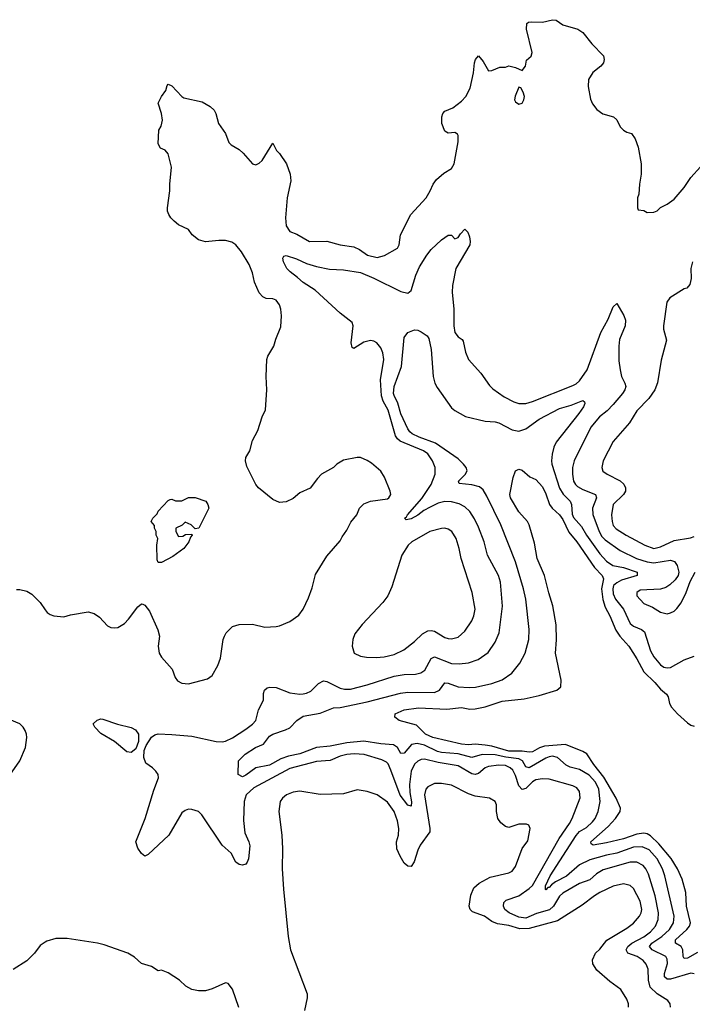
# Model space of a CAD drawing. Header units: inches. Extents: x 1934316 to 2140091, y 524953 to 667329.
# Tile 284 of 384: x 2049848 to 2053839, y 621567 to 627406. Entities that reach past the tile are written whole.
import ezdxf

# ---------------------------------------------------------------- set-up
doc = ezdxf.new("R2010")
doc.units = ezdxf.units.IN
doc.header["$MEASUREMENT"] = 0
doc.layers.add('C0642', color=7, linetype='Continuous')
doc.layers.add('C0652', color=7, linetype='Continuous')

msp = doc.modelspace()

# ---------------------------------------------------------------- linework, layer by layer
at = {"layer": 'C0642', "color": 5, "elevation": 280}
for points in [[(2049830, 624026), (2049850, 624026.8), (2049890, 624017.3), (2049919.9, 623999.9), (2049970.5, 623950.5), (2050000, 623906.9)], [(2049790, 622926), (2049849.5, 623010.5), (2049882, 623090), (2049891.6, 623150), (2049889.5, 623170), (2049880.7, 623190), (2049869.4, 623210), (2049849.7, 623229.7), (2049750, 623272.6)], [(2050000, 621935.3), (2049970, 621915.3), (2049936, 621870), (2049890, 621826), (2049810, 621773.2)]]:
    msp.add_lwpolyline(points, dxfattribs=at)
at = {"layer": 'C0652', "color": 5}
for points, elevation in [([(2050000, 623906.9), (2050010.9, 623890.9), (2050030, 623878), (2050051.1, 623871.1), (2050110, 623864.7), (2050150, 623876), (2050254.4, 623894.4), (2050290, 623884.7), (2050322, 623862), (2050370, 623811.3), (2050390, 623801), (2050410, 623798.8), (2050430, 623801), (2050470, 623826), (2050494, 623850), (2050550, 623924.7), (2050570, 623942), (2050579.6, 623939.6), (2050590, 623934), (2050618.8, 623898.8), (2050668.3, 623788.3), (2050678, 623750), (2050670.7, 623690), (2050674.8, 623650), (2050690, 623626), (2050753.7, 623553.7), (2050770, 623506), (2050785.1, 623485.1), (2050810, 623470.7), (2050850, 623467.3), (2050962.5, 623497.5), (2050990, 623516), (2051023.3, 623576.7), (2051040.1, 623619.9), (2051056.2, 623730), (2051062.9, 623750), (2051072.3, 623770), (2051110, 623807.3), (2051150, 623819.1), (2051230, 623821), (2051303.5, 623803.5), (2051370, 623806.8), (2051390, 623811.3), (2051450, 623838), (2051504.7, 623875.3), (2051529.4, 623910.6), (2051561.6, 623978.4), (2051582.8, 624037.2), (2051603.8, 624116.2), (2051670, 624224.7), (2051750, 624316), (2051761, 624339), (2051790, 624378), (2051813.8, 624426.2), (2051848.7, 624470), (2051864, 624510), (2051890, 624534.8), (2051929.4, 624550.6), (2052030, 624564.9), (2052039, 624570), (2052049.2, 624590), (2052046, 624610), (2052012.5, 624692.5), (2051990, 624728.7), (2051935.9, 624775.9), (2051910, 624792.7), (2051870, 624809.2), (2051850, 624809.2), (2051770, 624793.2), (2051730.7, 624769.3), (2051710.5, 624749.5), (2051638, 624710), (2051614.4, 624685.6), (2051572.5, 624627.5), (2051510, 624599.5), (2051470, 624566), (2051430, 624546.6), (2051390, 624543.7), (2051350, 624560.9), (2051266, 624630), (2051249.4, 624650), (2051196.6, 624756.6), (2051187, 624790), (2051189.4, 624810), (2051213.2, 624850), (2051229.5, 624910), (2051260.7, 624970), (2051287.3, 625050), (2051307.3, 625092.7), (2051314.5, 625210), (2051309.6, 625290), (2051314.5, 625390), (2051320.7, 625410), (2051357, 625470), (2051367.9, 625512.1), (2051396.6, 625583.4), (2051400.9, 625650), (2051397, 625690), (2051390, 625714), (2051370, 625742.7), (2051350, 625749.5), (2051310, 625752.3), (2051290, 625762.7), (2051270, 625786.6), (2051240.4, 625850), (2051230, 625904), (2051210, 625954), (2051164.5, 626030), (2051129.7, 626069.7), (2051106.2, 626086.2), (2051070, 626095.6), (2051030, 626096.9), (2050950, 626088.2), (2050910, 626099.6), (2050872.3, 626130), (2050850, 626161.2), (2050790, 626189.4), (2050765.2, 626210), (2050745.2, 626230), (2050733.2, 626250), (2050725.2, 626270), (2050725.2, 626290), (2050739.5, 626390), (2050738.7, 626430), (2050749.6, 626530.4), (2050729.4, 626610), (2050711.4, 626631.4), (2050683.3, 626643.3), (2050669.3, 626670), (2050673.2, 626750), (2050686.8, 626773.2), (2050695.1, 626810), (2050689.4, 626849.4), (2050669, 626910), (2050689.2, 626950), (2050715.1, 626984.9), (2050723.9, 627016.1), (2050730, 627022.8), (2050750, 627012.4), (2050810, 626950.3), (2050822.8, 626942.8), (2050930, 626918.7), (2050979.1, 626890), (2051002, 626870), (2051012.7, 626850), (2051028, 626790), (2051068.7, 626730), (2051090, 626677.1), (2051103.1, 626663.1), (2051150, 626636), (2051174.9, 626614.9), (2051230, 626550.6), (2051250, 626544.9), (2051270, 626554), (2051286, 626570), (2051350, 626674), (2051371.3, 626630), (2051390, 626611.3), (2051430.4, 626550.4), (2051453.4, 626490), (2051456.9, 626450), (2051435.7, 626350), (2051426.1, 626230), (2051430, 626184), (2051450, 626149), (2051493, 626133), (2051566.8, 626090), (2051670, 626093), (2051750, 626070.6), (2051830, 626058.4), (2051863.8, 626043.8), (2051910.8, 626010), (2051970, 625995.8), (2052012.3, 626007.7), (2052089.3, 626050), (2052099.5, 626070), (2052107, 626130), (2052169.5, 626250), (2052259.3, 626350), (2052283.7, 626390), (2052300.9, 626430), (2052321.4, 626458.5), (2052365.3, 626494.7), (2052410, 626523.8), (2052426, 626550), (2052450, 626682), (2052450, 626718), (2052446.3, 626726.3), (2052430, 626737.2), (2052390, 626733.2), (2052370, 626745.2), (2052352.3, 626790), (2052352.3, 626830), (2052359.3, 626850), (2052370, 626862.8), (2052418, 626882), (2052470, 626922.8), (2052495.1, 626950), (2052520.7, 626999.3), (2052539.7, 627090), (2052546, 627150), (2052553.2, 627170), (2052570.6, 627190.6), (2052597.3, 627157.3), (2052630, 627102), (2052650, 627104.7), (2052696.4, 627123.6), (2052730, 627124.7), (2052750, 627131.3), (2052790, 627122), (2052830, 627104.7), (2052848.7, 627130), (2052854, 627166), (2052882, 627190), (2052888.7, 627210), (2052854, 627350), (2052856.4, 627383.6), (2052866, 627390), (2052886.6, 627393.4), (2052950, 627390.5), (2053010, 627405.5), (2053030, 627403), (2053070, 627374.9), (2053158.8, 627350), (2053190, 627330.4), (2053243, 627263), (2053311.3, 627191.3), (2053316.5, 627170), (2053311.1, 627148.9), (2053295.8, 627130), (2053248, 627092), (2053223.7, 627050), (2053221.3, 627010), (2053233.8, 626933.8), (2053246.1, 626906.1), (2053272.1, 626872.1), (2053308.1, 626848.1), (2053371, 626830), (2053390, 626811), (2053410.8, 626770), (2053430, 626750.8), (2053450, 626738.8), (2053478, 626730), (2053499.9, 626699.9), (2053517.3, 626650), (2053536, 626550), (2053536, 626490), (2053524.7, 626430), (2053522, 626370), (2053514, 626350), (2053514, 626290), (2053518, 626278), (2053550, 626274), (2053570, 626262), (2053610, 626264.7), (2053630, 626272), (2053649, 626291), (2053690, 626311.3), (2053730, 626341), (2053789.5, 626410.5), (2053829.6, 626470.4), (2053886.2, 626533.8)], 280), ([(2053709.8, 621549.8), (2053707.1, 621570), (2053693.3, 621590), (2053630, 621629.8), (2053588.7, 621668.7), (2053577.9, 621710), (2053576.4, 621776.4), (2053564.8, 621804.8), (2053547.8, 621827.8), (2053512.2, 621850), (2053455.3, 621870), (2053445.4, 621890), (2053456.5, 621910), (2053480.5, 621930), (2053550, 621967.7), (2053590, 621996.6), (2053619.4, 622030), (2053635.7, 622070), (2053638.6, 622110), (2053618.7, 622210), (2053578.8, 622338.8), (2053563.2, 622370), (2053546.6, 622390), (2053510, 622410.4), (2053470, 622409.9), (2053310, 622363.7), (2053270, 622341.2), (2053230, 622304.5), (2053170, 622283.2), (2053070, 622226.9), (2053050, 622208.5), (2053015.1, 622150), (2052992.2, 622127.8), (2052914.6, 622105.4), (2052850, 622078.8), (2052810, 622084.2), (2052751.8, 622110), (2052727.2, 622130), (2052718.1, 622150), (2052720.8, 622170), (2052735.2, 622184.8), (2052808.6, 622211.4), (2052870, 622253.3), (2052890, 622272.3), (2053048.9, 622551.1), (2053110, 622639.6), (2053126.8, 622670), (2053172.5, 622792.5), (2053169.8, 622830), (2053153.1, 622850), (2053130, 622862.4), (2052990, 622902.1), (2052950, 622905), (2052910, 622897.5), (2052890, 622885.6), (2052850, 622846.4), (2052830, 622841.2), (2052810, 622863.1), (2052790, 622924.8), (2052774.8, 622954.8), (2052758.6, 622970), (2052730, 622982.3), (2052690, 622986.2), (2052630, 622977), (2052610, 622968.7), (2052570, 622936.1), (2052550, 622929.3), (2052530, 622934.8), (2052450, 622980.8), (2052330, 623000.6), (2052250, 623019.9), (2052230, 623018.4), (2052210, 623009.2), (2052190, 622991.2), (2052170, 622949.6), (2052160.4, 622870), (2052162.9, 622822.9), (2052172.6, 622767.4), (2052170, 622741.6), (2052150, 622747.6), (2052106.4, 622806.4), (2052050, 622956.4), (2052033.5, 622993.5), (2052023.9, 623003.9), (2051996.8, 623016.8), (2051891.9, 623048.1), (2051831.9, 623051.9), (2051790, 623049.3), (2051750, 623038.8), (2051690, 623012), (2051610, 623007), (2051450, 622964.5), (2051238.2, 622850), (2051192.5, 622810), (2051180.4, 622770), (2051176.2, 622656.2), (2051184.2, 622584.2), (2051208, 622530), (2051213.6, 622506.4), (2051204.9, 622430), (2051198.8, 622410), (2051190, 622399), (2051170, 622393.2), (2051150, 622396), (2051130, 622409.4), (2051103.5, 622463.5), (2051050, 622511.6), (2050929.4, 622690), (2050909.6, 622709.7), (2050870, 622722.9), (2050850, 622723.6), (2050830, 622716.9), (2050810, 622702), (2050732.4, 622570), (2050610, 622455.1), (2050590, 622446), (2050570, 622461.2), (2050550, 622492.7), (2050536.9, 622530), (2050592.3, 622670), (2050643.8, 622836.2), (2050671.6, 622910), (2050669.7, 622930), (2050656.4, 622950), (2050636.4, 622970), (2050597.5, 622997.4), (2050584.5, 623030), (2050587.4, 623072.6), (2050598, 623102), (2050629.5, 623150.5), (2050650, 623166), (2050670, 623170.1), (2050750, 623167), (2050870, 623157), (2051014.7, 623125.3), (2051050, 623124.1), (2051070, 623128.4), (2051110, 623146.5), (2051190, 623199.3), (2051230, 623227.7), (2051250, 623249.2), (2051265.8, 623314.2), (2051294, 623370), (2051295, 623410), (2051300.7, 623430), (2051316.9, 623443.1), (2051332.3, 623447.7), (2051370, 623446.6), (2051450, 623414.5), (2051510, 623406.2), (2051530, 623408.2), (2051550, 623411.6), (2051576.5, 623423.5), (2051621.7, 623470), (2051650, 623485), (2051670, 623481.8), (2051750, 623441.2), (2051776.1, 623436.1), (2051810, 623436.8), (2051910, 623460.8), (2052070, 623512.4), (2052130, 623521.9), (2052195.8, 623524.2), (2052227.9, 623532.1), (2052251.4, 623548.6), (2052290, 623617.3), (2052310, 623627.7), (2052410, 623587.6), (2052454.5, 623585.5), (2052510, 623592.5), (2052568.6, 623611.4), (2052627.1, 623652.9), (2052670, 623714), (2052693.2, 623770), (2052712.1, 623927.9), (2052700.3, 624070), (2052688.6, 624110), (2052623.7, 624230), (2052602.9, 624310), (2052570, 624396.3), (2052546.7, 624446.7), (2052518.8, 624490), (2052490, 624517.4), (2052455.8, 624535.8), (2052410, 624547.3), (2052370, 624547.7), (2052330, 624537.8), (2052284.1, 624515.9), (2052245.5, 624494.5), (2052210, 624467), (2052170, 624446.1), (2052140.3, 624440.3), (2052131.5, 624450), (2052143.2, 624456.8), (2052149.9, 624470), (2052233.9, 624566.1), (2052289.9, 624650), (2052313.6, 624710), (2052313.6, 624750), (2052298.1, 624790), (2052270, 624831.7), (2052244.4, 624850), (2052106.1, 624906.1), (2052090, 624920.2), (2052078.5, 624938.5), (2052034.2, 625090), (2052004.3, 625144.3), (2051995.1, 625175.1), (2051988.5, 625270), (2052009.1, 625390), (2052002.9, 625430), (2051990, 625460.5), (2051966.9, 625490), (2051950, 625500.3), (2051930, 625503.9), (2051890, 625494.3), (2051830, 625455.8), (2051821.4, 625461.4), (2051815.3, 625490), (2051826.8, 625590), (2051821, 625610), (2051750, 625665.8), (2051601.9, 625801.9), (2051530, 625846.4), (2051497.4, 625877.4), (2051452.2, 625910), (2051433.7, 625930), (2051423.1, 625950), (2051413.6, 625970), (2051410, 625992), (2051416, 626004), (2051430, 626008), (2051490, 625987.9), (2051550, 625959.1), (2051610, 625941.3), (2051685.5, 625925.5), (2051770, 625923.1), (2051870, 625905.9), (2051950, 625873.3), (2052110, 625793.6), (2052150, 625784.2), (2052170, 625798.9), (2052198.5, 625890), (2052220.5, 625939.5), (2052263.6, 626010), (2052290, 626042.7), (2052350, 626100.6), (2052390, 626127.9), (2052410, 626128.4), (2052430, 626106.4), (2052450, 626114), (2052463.6, 626136.4), (2052490, 626164.4), (2052506.1, 626146.1), (2052517.4, 626117.4), (2052521.4, 626090), (2052519, 626070), (2052435.1, 625930), (2052415.7, 625830), (2052414.5, 625790), (2052424.7, 625690), (2052424.3, 625590), (2052430.1, 625550.1), (2052450, 625525.2), (2052473.4, 625510), (2052479.3, 625499.3), (2052493.3, 625433.3), (2052510.4, 625390), (2052583.1, 625310), (2052635.9, 625235.9), (2052656.1, 625216.1), (2052723, 625170), (2052779, 625139), (2052810, 625130.2), (2052850, 625130.2), (2052890, 625142), (2053130, 625236), (2053150, 625246.4), (2053170, 625264.3), (2053213.9, 625330), (2053296.8, 625550), (2053339.8, 625630), (2053370, 625703.8), (2053390, 625723), (2053432.1, 625652.1), (2053443.1, 625623.1), (2053439.6, 625590), (2053405.8, 625510), (2053401.9, 625470), (2053403.5, 625383.5), (2053409.6, 625329.6), (2053419.4, 625290), (2053438.8, 625250), (2053443.5, 625230), (2053437.5, 625210), (2053424.6, 625190), (2053370, 625123.7), (2053333.3, 625086.7), (2053287.1, 625050), (2053237.3, 624990), (2053137.7, 624790), (2053127.4, 624750), (2053127.1, 624710), (2053134.4, 624670), (2053145.3, 624650), (2053158.1, 624638.1), (2053190, 624619.9), (2053264.7, 624590), (2053269.4, 624570), (2053246.3, 624510), (2053249.3, 624470.7), (2053286.3, 624370), (2053301.8, 624341.8), (2053320.7, 624320.7), (2053410, 624257.9), (2053507.6, 624210), (2053570.1, 624190.1), (2053610, 624184.9), (2053710, 624200.4), (2053732.5, 624192.5), (2053749.4, 624170), (2053758, 624130), (2053754.3, 624110), (2053736.8, 624083.2), (2053705.5, 624054.5), (2053681, 624039), (2053650, 624028.8), (2053530, 624022), (2053510.4, 624010), (2053510, 623988.7), (2053550, 623944.7), (2053602.7, 623922.7), (2053650, 623891.6), (2053690, 623883.2), (2053710, 623887.7), (2053730, 623897.7), (2053746.7, 623913.3), (2053772.4, 623947.6), (2053802.3, 624010), (2053825, 624075), (2053854.9, 624130)], 260), ([(2053839.7, 625970), (2053830.3, 625930.3), (2053832, 625870), (2053824.7, 625835.3), (2053805.8, 625814.2), (2053790, 625809.2), (2053704.7, 625755.3), (2053687.7, 625730), (2053666.8, 625590), (2053667.3, 625570), (2053685.4, 625505.4), (2053653.8, 625386.2), (2053631.6, 625251.6), (2053616.5, 625210), (2053580.5, 625159.5), (2053510, 625086.3), (2053465.1, 625014.9), (2053370, 624904.2), (2053309.1, 624790), (2053301.3, 624750), (2053307.8, 624727.7), (2053333.4, 624710), (2053410.8, 624670.8), (2053432.4, 624652.4), (2053443.2, 624630), (2053441.8, 624610), (2053431.1, 624590), (2053369.4, 624530), (2053360.1, 624470), (2053362.9, 624430), (2053370, 624405.5), (2053387.1, 624387.1), (2053446, 624350), (2053556, 624290), (2053610, 624270.9), (2053650, 624279.8), (2053730, 624316.8), (2053827.6, 624332.4), (2053850, 624341.7)], 280), ([(2053850, 621748.1), (2053830, 621751.3), (2053710, 621716.3), (2053690, 621716.6), (2053673.9, 621730), (2053674.3, 621750), (2053691.6, 621810), (2053690, 621834), (2053680.7, 621850), (2053601.3, 621890), (2053585, 621910), (2053597.9, 621930), (2053658.5, 621970), (2053702.8, 622010), (2053726.4, 622050), (2053731.8, 622090), (2053675.6, 622330), (2053662.6, 622370), (2053629.9, 622430), (2053582.4, 622482.4), (2053541.1, 622501.1), (2053490, 622499.2), (2053390, 622463), (2053330, 622452.1), (2053230, 622424.5), (2053170, 622394.4), (2053092.1, 622327.9), (2053027.5, 622292.5), (2053003.5, 622276.5), (2052990, 622260.7), (2052980.9, 622259.1), (2052970, 622245.1), (2052967.4, 622247.4), (2052968.4, 622270), (2052995, 622330), (2053150, 622569), (2053170, 622592), (2053210, 622615.9), (2053246.8, 622650), (2053262.1, 622670), (2053280.8, 622710), (2053291, 622769), (2053283.4, 622843.4), (2053264.4, 622884.4), (2053225.9, 622925.9), (2053170, 622960.5), (2053114.2, 622974.2), (2053090, 622985), (2053038.5, 623030), (2053010, 623038.1), (2052990, 623035.6), (2052970, 623025.9), (2052869.9, 622969.9), (2052850, 622975.2), (2052830.8, 623010), (2052810, 623023), (2052732.2, 623032.2), (2052670, 623046.5), (2052592.4, 623047.6), (2052530, 623031.1), (2052450, 623051.9), (2052350, 623060.7), (2052327.2, 623067.2), (2052250, 623104.6), (2052206.4, 623113.6), (2052171.9, 623108.1), (2052130, 623055.6), (2052110, 623054), (2052089.5, 623089.5), (2052065.6, 623105.6), (2051990, 623111), (2051890, 623127.7), (2051790, 623117.5), (2051690, 623097.7), (2051609.1, 623090.9), (2051510, 623051.6), (2051442.1, 623037.9), (2051397, 623023), (2051330, 622986), (2051250, 622968.7), (2051190, 622925.6), (2051170, 622917), (2051144, 622930), (2051145.6, 623010), (2051185.6, 623050), (2051248, 623090), (2051294.5, 623110), (2051330, 623157.2), (2051349.7, 623170), (2051425.7, 623194.3), (2051450, 623206.3), (2051492.4, 623250), (2051530, 623275.4), (2051630, 623294.1), (2051710, 623325.5), (2051750, 623327.1), (2051910, 623360.1), (2052107.8, 623412.2), (2052150, 623417.9), (2052310, 623416), (2052339, 623430), (2052370, 623472.7), (2052390, 623472), (2052450, 623450.1), (2052514.8, 623445.2), (2052552.6, 623447.4), (2052649.4, 623470), (2052710, 623492.1), (2052768.6, 623531.4), (2052815.4, 623590), (2052846.4, 623650), (2052867.8, 623730), (2052870.7, 623790), (2052850.5, 623969.5), (2052837.7, 624030), (2052790.5, 624190.5), (2052702.6, 624410), (2052620.2, 624580.2), (2052597.7, 624617.7), (2052575.3, 624635.3), (2052530, 624647.9), (2052455.1, 624655.1), (2052451, 624670), (2052490.8, 624709.2), (2052502.7, 624730), (2052496.3, 624750), (2052481.7, 624770), (2052450, 624800.8), (2052315.4, 624895.4), (2052218, 624930), (2052177.3, 624950), (2052162.7, 624962.7), (2052150, 624980.3), (2052110, 625068), (2052091.8, 625131.8), (2052070, 625176.9), (2052066.2, 625190), (2052070, 625230.4), (2052113, 625350), (2052130, 625522), (2052150, 625551), (2052190, 625567.3), (2052210, 625564), (2052230, 625554), (2052264.7, 625530), (2052274.6, 625514.6), (2052290.3, 625450.2), (2052301.6, 625290), (2052312, 625250), (2052324.3, 625224.3), (2052410, 625104.4), (2052430, 625087.6), (2052493.3, 625053.3), (2052610, 625024), (2052670, 625021), (2052690, 625015.8), (2052770, 624973.4), (2052810, 624965.1), (2052850, 624979.3), (2052930, 625036.3), (2053050, 625099.3), (2053120.2, 625119.8), (2053190, 625147.3), (2053199.5, 625139.5), (2053201.6, 625130), (2053192.6, 625110), (2053166.2, 625070), (2053030, 624901.1), (2053016.6, 624870), (2053006.7, 624830), (2053002.4, 624790), (2053004.8, 624770), (2053050, 624627.7), (2053071.9, 624591.9), (2053114.6, 624550), (2053120.9, 624530), (2053126, 624474), (2053133.9, 624453.9), (2053181.2, 624401.2), (2053210.9, 624350), (2053290, 624239.3), (2053330, 624195.7), (2053366.7, 624170), (2053430, 624156.7), (2053511.8, 624130), (2053511.7, 624110), (2053418.3, 624081.7), (2053390, 624066.9), (2053371.5, 624050), (2053366.9, 624030), (2053370, 624000.3), (2053383.4, 623970), (2053430.1, 623910), (2053470, 623825.4), (2053490, 623808.7), (2053536.9, 623790), (2053555.2, 623775.2), (2053590, 623663.6), (2053610, 623626.9), (2053650, 623579.3), (2053670, 623566.2), (2053690, 623561.5), (2053710, 623564.5), (2053790, 623609.1), (2053850, 623632.2)], 240), ([(2053870, 621874.6), (2053810, 621841.2), (2053790, 621838.7), (2053784.2, 621850), (2053782.8, 621890), (2053773.1, 621910), (2053738.3, 621930), (2053739.1, 621950), (2053806, 622010), (2053821.7, 622030), (2053827.9, 622050), (2053804, 622150), (2053799.4, 622230), (2053778.5, 622310), (2053750.6, 622370), (2053712.3, 622432.3), (2053639.5, 622519.5), (2053590, 622566.8), (2053570, 622578.1), (2053550, 622581.4), (2053510, 622575.3), (2053430, 622548.9), (2053330, 622524.5), (2053251.3, 622511.3), (2053239.5, 622519.5), (2053235.8, 622530), (2053338.5, 622621.5), (2053383, 622670), (2053409.9, 622710), (2053412.8, 622730), (2053387.8, 622790), (2053313.6, 622913.6), (2053254.3, 622990), (2053212.6, 623052.6), (2053190, 623066.9), (2053087, 623107), (2052961.6, 623098.4), (2052931.1, 623088.9), (2052890, 623065), (2052870, 623063.1), (2052828.6, 623068.6), (2052750, 623068.9), (2052650, 623098.3), (2052610, 623104), (2052550.9, 623109.1), (2052510, 623105.5), (2052470, 623108.9), (2052298.9, 623150), (2052255.4, 623170), (2052202.8, 623222.8), (2052099.3, 623250), (2052074, 623270), (2052075.3, 623290), (2052130, 623312.6), (2052215, 623325), (2052383.1, 623316.9), (2052470, 623326.7), (2052517.9, 623317.9), (2052550, 623319), (2052610, 623331.5), (2052710, 623364.3), (2052841.9, 623378.1), (2052930, 623398.9), (2053035.1, 623430), (2053057.7, 623450), (2053059.9, 623490), (2053027.1, 623650), (2053032.1, 623727.9), (2053030, 623818), (2053011.1, 623930), (2052987.1, 624007), (2052962.4, 624110), (2052918, 624210), (2052902, 624302), (2052870.7, 624410), (2052860.3, 624430), (2052810, 624488), (2052760.2, 624570), (2052756.8, 624590), (2052775.1, 624690), (2052790, 624731.3), (2052810, 624741), (2052830, 624734), (2052874.9, 624694.9), (2052910, 624678.4), (2052950, 624635.8), (2052970, 624594.4), (2052991.7, 624530), (2053006.5, 624510), (2053050.1, 624470), (2053070, 624441.1), (2053106.5, 624366.5), (2053153.1, 624310), (2053258.2, 624158.2), (2053304, 624110), (2053310.8, 624090), (2053299.9, 624030), (2053307.8, 623967.8), (2053322.4, 623922.4), (2053349.6, 623870), (2053385, 623784.9), (2053409.2, 623749.2), (2053462.7, 623690), (2053510, 623615), (2053550, 623539.5), (2053616.4, 623476.4), (2053650, 623435), (2053685.8, 623405.8), (2053695, 623390), (2053704, 623350), (2053714.2, 623330), (2053750, 623289.3), (2053810, 623235.5), (2053830, 623222.4), (2053850, 623216.1)], 220), ([(2053460.5, 621550), (2053459.6, 621570), (2053450, 621597.2), (2053414.2, 621654.2), (2053350, 621702), (2053272.3, 621770), (2053247.9, 621807.9), (2053245.6, 621830), (2053263.6, 621870), (2053290, 621894.9), (2053331.6, 621948.4), (2053450, 622018.3), (2053490, 622048.9), (2053525.1, 622090), (2053534.8, 622110), (2053538.2, 622130), (2053530, 622179.5), (2053490, 622253.3), (2053470, 622271.2), (2053430, 622281.1), (2053370, 622268.3), (2053290.4, 622230), (2053257.6, 622210), (2053185.7, 622154.3), (2053038.1, 622061.9), (2052870, 622016), (2052815.1, 622015.1), (2052750, 622034.6), (2052683.6, 622043.6), (2052650, 622058.1), (2052605.7, 622090), (2052535.3, 622115.3), (2052520.9, 622130), (2052514.1, 622150), (2052525.4, 622214.6), (2052541.9, 622258.1), (2052574.2, 622285.8), (2052639.3, 622320.7), (2052750, 622347.7), (2052770, 622356.5), (2052790, 622384.4), (2052829.2, 622490.8), (2052863.5, 622536.5), (2052876, 622610), (2052869.4, 622629.4), (2052855.3, 622635.3), (2052810, 622635.4), (2052750, 622615.6), (2052730, 622620.7), (2052702.8, 622642.8), (2052685.6, 622670), (2052676.2, 622710), (2052676.2, 622750), (2052669.3, 622770), (2052635.3, 622790), (2052550, 622801.1), (2052510, 622815.1), (2052410, 622866.6), (2052350, 622876.8), (2052310, 622876.4), (2052270, 622857.6), (2052258, 622842), (2052250.3, 622809.7), (2052282.4, 622610), (2052281.6, 622590), (2052224.9, 622510), (2052210, 622480.9), (2052188.7, 622411.3), (2052170, 622385.1), (2052150, 622385.4), (2052130, 622404.4), (2052104.8, 622444.8), (2052085.7, 622490), (2052083.5, 622530), (2052095.2, 622570), (2052097.7, 622610), (2052090, 622656), (2052070, 622709.6), (2052030, 622765.4), (2051970, 622809.7), (2051910.5, 622829.5), (2051850, 622838.7), (2051770, 622815.1), (2051630, 622811.6), (2051510, 622832), (2051470, 622824.5), (2051431, 622810), (2051407.7, 622790), (2051394, 622770), (2051386, 622710), (2051404, 622570), (2051407.9, 622490), (2051405.4, 622370), (2051412.8, 622250), (2051440.3, 621970), (2051454.9, 621890), (2051554.4, 621630), (2051553.8, 621606.2), (2051537.1, 621530)], 280), ([(2051147.9, 621547.9), (2051110, 621658), (2051086, 621690), (2051070, 621695.3), (2050990, 621659), (2050950, 621647), (2050910, 621647.6), (2050870, 621654.5), (2050834.5, 621674.5), (2050796, 621710), (2050730, 621754.5), (2050690, 621769.3), (2050670, 621766), (2050630, 621792.3), (2050570, 621809.4), (2050530, 621847), (2050490, 621869.6), (2050350, 621919.5), (2050310.7, 621929.3), (2050130, 621957.2), (2050063.5, 621956.5), (2050010, 621942), (2050000, 621935.3)], 280)]:
    msp.add_lwpolyline(points, dxfattribs=dict(at, elevation=elevation))
for points, elevation in [([(2052810, 627006), (2052787.9, 626952.1), (2052784, 626930), (2052790, 626918), (2052810, 626904), (2052830, 626911.3), (2052839.3, 626930), (2052842.7, 626950), (2052836, 626976), (2052822, 627002)], 280), ([(2050890, 624386), (2050866, 624410), (2050830, 624426), (2050811.6, 624408.4), (2050774, 624390), (2050774, 624370), (2050790, 624342), (2050816.4, 624343.6), (2050832.7, 624352.7), (2050870, 624354), (2050872, 624350), (2050862, 624338), (2050852, 624310), (2050822, 624270), (2050756.8, 624223.2), (2050690, 624186), (2050670, 624186), (2050663.1, 624203.1), (2050662, 624290), (2050668, 624330), (2050658, 624350), (2050658, 624370), (2050648, 624390), (2050647.3, 624407.3), (2050628.7, 624430), (2050638, 624450), (2050664, 624476), (2050670, 624492), (2050730, 624554), (2050740.4, 624559.6), (2050750, 624562), (2050772.7, 624552.7), (2050810, 624552), (2050850, 624572), (2050890, 624572), (2050952, 624550), (2050964.7, 624530), (2050970.6, 624510), (2050912, 624390)], 280), ([(2052370, 624389.7), (2052350, 624388.4), (2052280.7, 624370), (2052175.5, 624310), (2052152.2, 624290), (2052116, 624230), (2052056.7, 624043.3), (2052031.7, 623990), (2052002, 623950), (2051880.6, 623819.4), (2051836.7, 623763.3), (2051824.4, 623730), (2051820.4, 623690), (2051833.4, 623650), (2051870, 623631.8), (2051905.4, 623625.4), (2051963.4, 623623.4), (2052010, 623627.7), (2052070, 623642), (2052127.6, 623670), (2052190, 623718.3), (2052237, 623763), (2052270, 623782), (2052290, 623784.3), (2052310, 623779.7), (2052370, 623743.2), (2052390, 623736.5), (2052410, 623734.9), (2052450, 623744.9), (2052490, 623779.5), (2052530, 623840.4), (2052542.2, 623870), (2052550.7, 623910), (2052531.7, 624010), (2052468, 624210), (2052456.2, 624270), (2052437.2, 624330), (2052411.1, 624370), (2052390, 624384.4)], 280), ([(2050510, 623059.5), (2050483.4, 623063.4), (2050410, 623124.8), (2050330, 623173.7), (2050293.6, 623210), (2050285.2, 623230), (2050308.4, 623251.6), (2050330, 623259.6), (2050342, 623258), (2050428.3, 623228.3), (2050510, 623208), (2050535.7, 623195.7), (2050552.7, 623170), (2050553.8, 623126.2), (2050537.1, 623082.9)], 260)]:
    msp.add_lwpolyline(points, close=True, dxfattribs=dict(at, elevation=elevation))

doc.saveas('drawing.dxf')
